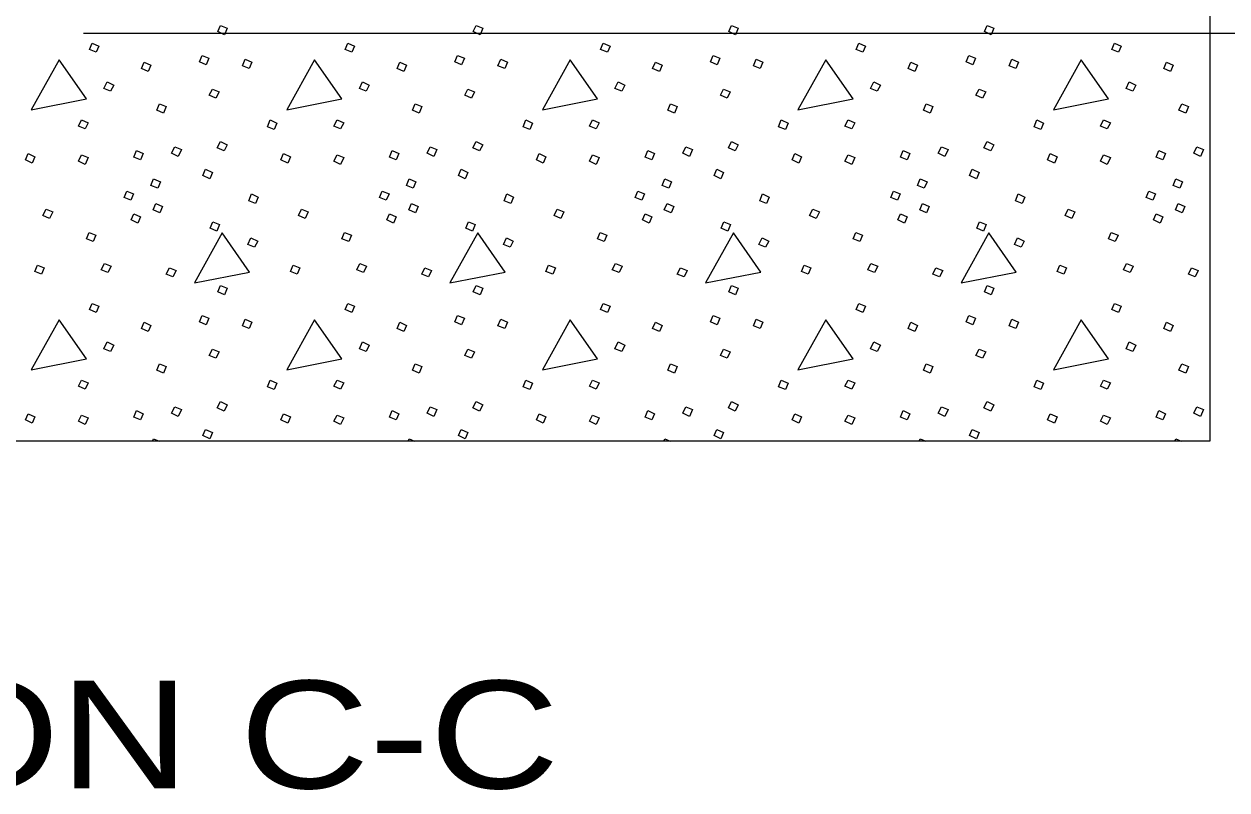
# Model space of a CAD drawing. Extents: x 1036.7 to 1070.7, y 883.9 to 905.9.
# Drawn here: x 1054.169 to 1056.851, y 893.033 to 894.74 of the extents above; entities that cross this region are included whole.
import ezdxf

# ---------------------------------------------------------------- set-up
doc = ezdxf.new("R2010")
doc.units = 0
doc.header["$LTSCALE"] = 0.062
doc.layers.add('1', color=7, linetype='Continuous', lineweight=13)

msp = doc.modelspace()

# ---------------------------------------------------------------- linework, layer by layer
at = {"layer": '1'}
for p, q in [((1058.88267, 894.71867), (1054.302, 894.71867)), ((1054.45608, 893.80992), (1054.45833, 893.8155)), ((1054.45833, 893.8155), (1054.47033, 893.80992)), ((1055.02583, 893.80992), (1055.02808, 893.8155)), ((1055.02808, 893.8155), (1055.04008, 893.80992)), ((1055.59558, 893.80992), (1055.59783, 893.8155)), ((1055.59783, 893.8155), (1055.60975, 893.80992)), ((1056.16525, 893.80992), (1056.1675, 893.8155)), ((1056.1675, 893.8155), (1056.1795, 893.80992)), ((1056.735, 893.80992), (1056.73725, 893.8155)), ((1056.73725, 893.8155), (1056.74925, 893.80992))]:
    msp.add_line(p, q, dxfattribs=at)
at = {"layer": '1', "lineweight": 25}
for points in [[(1056.21542, 900.486), (1056.21542, 899.32858), (1056.81275, 899.32858), (1056.81275, 893.80992)], [(1056.81275, 893.80992), (1053.87008, 893.80992), (1051.37217, 893.80992)]]:
    msp.add_lwpolyline(points, dxfattribs=at)
at = {"layer": '1'}
for points in [[(1054.60725, 894.73692), (1054.62225, 894.73092), (1054.61625, 894.716), (1054.60125, 894.723)], [(1055.177, 894.73692), (1055.192, 894.73092), (1055.186, 894.716), (1055.171, 894.723)], [(1055.74675, 894.73692), (1055.76175, 894.73092), (1055.75575, 894.716), (1055.74075, 894.723)], [(1056.3165, 894.73692), (1056.33142, 894.73092), (1056.32542, 894.716), (1056.3105, 894.723)], [(1054.32142, 894.697), (1054.33642, 894.691), (1054.33042, 894.677), (1054.31542, 894.683)], [(1054.89117, 894.697), (1054.90608, 894.691), (1054.90017, 894.677), (1054.88517, 894.683)], [(1055.46083, 894.697), (1055.47583, 894.691), (1055.46983, 894.677), (1055.45483, 894.683)], [(1056.03058, 894.697), (1056.04558, 894.691), (1056.03958, 894.677), (1056.02458, 894.683)], [(1056.60033, 894.697), (1056.61533, 894.691), (1056.60933, 894.677), (1056.59433, 894.683)], [(1054.24742, 894.66), (1054.1855, 894.54908), (1054.30842, 894.57308)], [(1054.56625, 894.67), (1054.58125, 894.664), (1054.57525, 894.649), (1054.56025, 894.656)], [(1054.66225, 894.662), (1054.67725, 894.655), (1054.67125, 894.641), (1054.65625, 894.647)], [(1054.81717, 894.66), (1054.75517, 894.54908), (1054.87817, 894.57308)], [(1055.136, 894.67), (1055.151, 894.664), (1055.145, 894.649), (1055.13, 894.656)], [(1055.232, 894.662), (1055.247, 894.655), (1055.241, 894.641), (1055.226, 894.647)], [(1055.38692, 894.66), (1055.32492, 894.54908), (1055.44783, 894.57308)], [(1055.70575, 894.67), (1055.72075, 894.664), (1055.71475, 894.649), (1055.69975, 894.656)], [(1055.80167, 894.662), (1055.81667, 894.655), (1055.81067, 894.641), (1055.79567, 894.647)], [(1055.95667, 894.66), (1055.89467, 894.54908), (1056.01758, 894.57308)], [(1056.2755, 894.67), (1056.2905, 894.664), (1056.2845, 894.649), (1056.2695, 894.656)], [(1056.37142, 894.662), (1056.38642, 894.655), (1056.38042, 894.641), (1056.36542, 894.647)], [(1056.52633, 894.66), (1056.46442, 894.54908), (1056.58733, 894.57308)], [(1054.43733, 894.655), (1054.45233, 894.648), (1054.44633, 894.634), (1054.43133, 894.641)], [(1055.00708, 894.655), (1055.02208, 894.648), (1055.01608, 894.634), (1055.00108, 894.641)], [(1055.57683, 894.655), (1055.59183, 894.648), (1055.58583, 894.634), (1055.57083, 894.641)], [(1056.1465, 894.655), (1056.1615, 894.648), (1056.1555, 894.634), (1056.1405, 894.641)], [(1056.71625, 894.655), (1056.73125, 894.648), (1056.72525, 894.634), (1056.71025, 894.641)], [(1054.35442, 894.611), (1054.36933, 894.604), (1054.36242, 894.59), (1054.34742, 894.596)], [(1054.92408, 894.611), (1054.93908, 894.604), (1054.93208, 894.59), (1054.91708, 894.596)], [(1055.49383, 894.611), (1055.50883, 894.604), (1055.50183, 894.59), (1055.48683, 894.596)], [(1056.06358, 894.611), (1056.07858, 894.604), (1056.07158, 894.59), (1056.05658, 894.596)], [(1056.63333, 894.611), (1056.64833, 894.604), (1056.64133, 894.59), (1056.62633, 894.596)], [(1054.58925, 894.595), (1054.60425, 894.589), (1054.59725, 894.57508), (1054.58225, 894.58108)], [(1055.159, 894.595), (1055.174, 894.589), (1055.167, 894.57508), (1055.152, 894.58108)], [(1055.72875, 894.595), (1055.74375, 894.589), (1055.73675, 894.57508), (1055.72175, 894.58108)], [(1056.2985, 894.595), (1056.3135, 894.589), (1056.3065, 894.57508), (1056.2915, 894.58108)], [(1054.47133, 894.56208), (1054.48633, 894.55608), (1054.48033, 894.54108), (1054.46533, 894.54808)], [(1055.04108, 894.56208), (1055.05608, 894.55608), (1055.05008, 894.54108), (1055.03508, 894.54808)], [(1055.61083, 894.56208), (1055.62575, 894.55608), (1055.61975, 894.54108), (1055.60483, 894.54808)], [(1056.1805, 894.56208), (1056.1955, 894.55608), (1056.1895, 894.54108), (1056.1745, 894.54808)], [(1056.75025, 894.56208), (1056.76525, 894.55608), (1056.75925, 894.54108), (1056.74425, 894.54808)], [(1054.29742, 894.52608), (1054.31242, 894.52008), (1054.30542, 894.50608), (1054.29042, 894.51208)], [(1054.71825, 894.52608), (1054.73317, 894.51908), (1054.72717, 894.50508), (1054.71225, 894.51108)], [(1054.86717, 894.52608), (1054.88217, 894.52008), (1054.87517, 894.50608), (1054.86017, 894.51208)], [(1055.28792, 894.52608), (1055.30292, 894.51908), (1055.29692, 894.50508), (1055.28192, 894.51108)], [(1055.43683, 894.52608), (1055.45183, 894.52008), (1055.44483, 894.50608), (1055.42983, 894.51208)], [(1055.85767, 894.52608), (1055.87267, 894.51908), (1055.86667, 894.50508), (1055.85167, 894.51108)], [(1056.00658, 894.52608), (1056.02158, 894.52008), (1056.01458, 894.50608), (1055.99958, 894.51208)], [(1056.42742, 894.52608), (1056.44242, 894.51908), (1056.43642, 894.50508), (1056.42142, 894.51108)], [(1056.57633, 894.52608), (1056.59133, 894.52008), (1056.58433, 894.50608), (1056.56933, 894.51208)], [(1054.60725, 894.47808), (1054.62225, 894.47108), (1054.61525, 894.45708), (1054.60025, 894.46408)], [(1055.177, 894.47808), (1055.192, 894.47108), (1055.185, 894.45708), (1055.17, 894.46408)], [(1055.74675, 894.47808), (1055.76175, 894.47108), (1055.75475, 894.45708), (1055.73975, 894.46408)], [(1056.3165, 894.47808), (1056.33142, 894.47108), (1056.32442, 894.45708), (1056.3095, 894.46408)], [(1054.1785, 894.45108), (1054.1935, 894.44408), (1054.1875, 894.43017), (1054.1725, 894.43717)], [(1054.29742, 894.44808), (1054.31242, 894.44217), (1054.30542, 894.42717), (1054.29042, 894.43417)], [(1054.42033, 894.45808), (1054.43533, 894.45108), (1054.42933, 894.43717), (1054.41433, 894.44308)], [(1054.50533, 894.46608), (1054.52033, 894.46008), (1054.51333, 894.44508), (1054.49833, 894.45208)], [(1054.74817, 894.45108), (1054.76317, 894.44408), (1054.75717, 894.43017), (1054.74217, 894.43717)], [(1054.86717, 894.44808), (1054.88217, 894.44217), (1054.87517, 894.42717), (1054.86017, 894.43417)], [(1054.99008, 894.45808), (1055.00508, 894.45108), (1054.99908, 894.43717), (1054.98408, 894.44308)], [(1055.07508, 894.46608), (1055.09, 894.46008), (1055.083, 894.44508), (1055.06808, 894.45208)], [(1055.31792, 894.45108), (1055.33292, 894.44408), (1055.32692, 894.43017), (1055.31192, 894.43717)], [(1055.43683, 894.44808), (1055.45183, 894.44217), (1055.44483, 894.42717), (1055.42983, 894.43417)], [(1055.55983, 894.45808), (1055.57483, 894.45108), (1055.56883, 894.43717), (1055.55383, 894.44308)], [(1055.64475, 894.46608), (1055.65975, 894.46008), (1055.65275, 894.44508), (1055.63775, 894.45208)], [(1055.88767, 894.45108), (1055.90267, 894.44408), (1055.89667, 894.43017), (1055.88167, 894.43717)], [(1056.00658, 894.44808), (1056.02158, 894.44217), (1056.01458, 894.42717), (1055.99958, 894.43417)], [(1056.12958, 894.45808), (1056.1445, 894.45108), (1056.13858, 894.43717), (1056.12358, 894.44308)], [(1056.2145, 894.46608), (1056.2295, 894.46008), (1056.2225, 894.44508), (1056.2075, 894.45208)], [(1056.45742, 894.45108), (1056.47242, 894.44408), (1056.46642, 894.43017), (1056.45142, 894.43717)], [(1056.57633, 894.44808), (1056.59133, 894.44217), (1056.58433, 894.42717), (1056.56933, 894.43417)], [(1056.69925, 894.45808), (1056.71425, 894.45108), (1056.70825, 894.43717), (1056.69325, 894.44308)], [(1056.78425, 894.46608), (1056.79925, 894.46008), (1056.79225, 894.44508), (1056.77725, 894.45208)], [(1054.45833, 894.39517), (1054.47333, 894.38817), (1054.46733, 894.37417), (1054.45233, 894.38017)], [(1054.57425, 894.41617), (1054.58925, 894.40917), (1054.58325, 894.39517), (1054.56825, 894.40217)], [(1055.02808, 894.39517), (1055.04308, 894.38817), (1055.03708, 894.37417), (1055.02208, 894.38017)], [(1055.144, 894.41617), (1055.159, 894.40917), (1055.153, 894.39517), (1055.138, 894.40217)], [(1055.59783, 894.39517), (1055.61275, 894.38817), (1055.60683, 894.37417), (1055.59183, 894.38017)], [(1055.71375, 894.41617), (1055.72875, 894.40917), (1055.72275, 894.39517), (1055.70775, 894.40217)], [(1056.1675, 894.39517), (1056.1825, 894.38817), (1056.1765, 894.37417), (1056.1615, 894.38017)], [(1056.2835, 894.41617), (1056.2985, 894.40917), (1056.2925, 894.39517), (1056.2775, 894.40217)], [(1056.73725, 894.39517), (1056.75225, 894.38817), (1056.74625, 894.37417), (1056.73125, 894.38017)], [(1054.39833, 894.36717), (1054.41333, 894.36117), (1054.40733, 894.34717), (1054.39233, 894.35317)], [(1054.96808, 894.36717), (1054.98308, 894.36117), (1054.97708, 894.34717), (1054.96208, 894.35317)], [(1055.53783, 894.36717), (1055.55283, 894.36117), (1055.54683, 894.34717), (1055.53183, 894.35317)], [(1056.10758, 894.36717), (1056.12258, 894.36117), (1056.11658, 894.34717), (1056.10158, 894.35317)], [(1056.67725, 894.36717), (1056.69225, 894.36117), (1056.68625, 894.34717), (1056.67125, 894.35317)], [(1054.46333, 894.34017), (1054.47833, 894.33317), (1054.47233, 894.31917), (1054.45733, 894.32617)], [(1054.67625, 894.36117), (1054.69125, 894.35417), (1054.68525, 894.34017), (1054.67025, 894.34617)], [(1055.03308, 894.34017), (1055.04808, 894.33317), (1055.04208, 894.31917), (1055.02708, 894.32617)], [(1055.246, 894.36117), (1055.26092, 894.35417), (1055.255, 894.34017), (1055.24, 894.34617)], [(1055.60283, 894.34017), (1055.61775, 894.33317), (1055.61175, 894.31917), (1055.59683, 894.32617)], [(1055.81567, 894.36117), (1055.83067, 894.35417), (1055.82467, 894.34017), (1055.80967, 894.34617)], [(1056.1725, 894.34017), (1056.1875, 894.33317), (1056.1815, 894.31917), (1056.1665, 894.32617)], [(1056.38542, 894.36117), (1056.40042, 894.35417), (1056.39442, 894.34017), (1056.37942, 894.34617)], [(1056.74225, 894.34017), (1056.75725, 894.33317), (1056.75125, 894.31917), (1056.73625, 894.32617)], [(1054.21842, 894.32717), (1054.23342, 894.32117), (1054.22642, 894.30617), (1054.21142, 894.31317)], [(1054.41433, 894.31717), (1054.42933, 894.31017), (1054.42333, 894.29625), (1054.40833, 894.30317)], [(1054.78817, 894.32717), (1054.80317, 894.32117), (1054.79617, 894.30617), (1054.78117, 894.31317)], [(1054.98408, 894.31717), (1054.99908, 894.31017), (1054.99308, 894.29625), (1054.97808, 894.30317)], [(1055.35792, 894.32717), (1055.37292, 894.32117), (1055.36592, 894.30617), (1055.35092, 894.31317)], [(1055.55383, 894.31717), (1055.56883, 894.31017), (1055.56283, 894.29625), (1055.54783, 894.30317)], [(1055.92767, 894.32717), (1055.94267, 894.32117), (1055.93567, 894.30617), (1055.92067, 894.31317)], [(1056.12358, 894.31717), (1056.13858, 894.31017), (1056.13258, 894.29625), (1056.11758, 894.30317)], [(1056.49733, 894.32717), (1056.51233, 894.32117), (1056.50533, 894.30617), (1056.49042, 894.31317)], [(1056.69325, 894.31717), (1056.70825, 894.31017), (1056.70225, 894.29625), (1056.68725, 894.30317)], [(1054.59025, 894.29917), (1054.60525, 894.29325), (1054.59925, 894.27825), (1054.58425, 894.28525)], [(1055.16, 894.29917), (1055.175, 894.29325), (1055.169, 894.27825), (1055.154, 894.28525)], [(1055.72975, 894.29917), (1055.74475, 894.29325), (1055.73875, 894.27825), (1055.72375, 894.28525)], [(1056.2995, 894.29917), (1056.31442, 894.29325), (1056.3085, 894.27825), (1056.2935, 894.28525)], [(1054.31442, 894.27525), (1054.32942, 894.26925), (1054.32342, 894.25525), (1054.30842, 894.26125)], [(1054.61125, 894.27425), (1054.54933, 894.16325), (1054.67225, 894.18725)], [(1054.67525, 894.26325), (1054.69025, 894.25625), (1054.68325, 894.24225), (1054.66825, 894.24825)], [(1054.88417, 894.27525), (1054.89917, 894.26925), (1054.89317, 894.25525), (1054.87817, 894.26125)], [(1055.181, 894.27425), (1055.119, 894.16325), (1055.242, 894.18725)], [(1055.245, 894.26325), (1055.25992, 894.25625), (1055.25292, 894.24225), (1055.238, 894.24825)], [(1055.45383, 894.27525), (1055.46883, 894.26925), (1055.46283, 894.25525), (1055.44783, 894.26125)], [(1055.75075, 894.27425), (1055.68875, 894.16325), (1055.81167, 894.18725)], [(1055.81467, 894.26325), (1055.82967, 894.25625), (1055.82267, 894.24225), (1055.80767, 894.24825)], [(1056.02358, 894.27525), (1056.03858, 894.26925), (1056.03258, 894.25525), (1056.01758, 894.26125)], [(1056.32042, 894.27425), (1056.2585, 894.16325), (1056.38142, 894.18725)], [(1056.38442, 894.26325), (1056.39942, 894.25625), (1056.39242, 894.24225), (1056.37742, 894.24825)], [(1056.59333, 894.27525), (1056.60833, 894.26925), (1056.60233, 894.25525), (1056.58733, 894.26125)], [(1054.34842, 894.20625), (1054.36342, 894.20025), (1054.35642, 894.18625), (1054.34142, 894.19225)], [(1054.91808, 894.20625), (1054.93308, 894.20025), (1054.92608, 894.18625), (1054.91108, 894.19225)], [(1055.48783, 894.20625), (1055.50283, 894.20025), (1055.49583, 894.18625), (1055.48083, 894.19225)], [(1056.05758, 894.20625), (1056.07258, 894.20025), (1056.06558, 894.18625), (1056.05058, 894.19225)], [(1056.62733, 894.20625), (1056.64233, 894.20025), (1056.63533, 894.18625), (1056.62033, 894.19225)], [(1054.19942, 894.20225), (1054.21442, 894.19625), (1054.20842, 894.18225), (1054.1935, 894.18825)], [(1054.49333, 894.19625), (1054.50833, 894.19025), (1054.50133, 894.17625), (1054.48633, 894.18225)], [(1054.76917, 894.20225), (1054.78417, 894.19625), (1054.77817, 894.18225), (1054.76317, 894.18825)], [(1055.06308, 894.19625), (1055.07808, 894.19025), (1055.07108, 894.17625), (1055.05608, 894.18225)], [(1055.33892, 894.20225), (1055.35392, 894.19625), (1055.34792, 894.18225), (1055.33292, 894.18825)], [(1055.63275, 894.19625), (1055.64775, 894.19025), (1055.64075, 894.17625), (1055.62575, 894.18225)], [(1055.90867, 894.20225), (1055.92367, 894.19625), (1055.91767, 894.18225), (1055.90267, 894.18825)], [(1056.2025, 894.19625), (1056.2175, 894.19025), (1056.2105, 894.17625), (1056.1955, 894.18225)], [(1056.47842, 894.20225), (1056.49333, 894.19625), (1056.48742, 894.18225), (1056.47242, 894.18825)], [(1056.77225, 894.19625), (1056.78725, 894.19025), (1056.78025, 894.17625), (1056.76525, 894.18225)], [(1054.60725, 894.15725), (1054.62225, 894.15125), (1054.61625, 894.13633), (1054.60125, 894.14333)], [(1055.177, 894.15725), (1055.192, 894.15125), (1055.186, 894.13633), (1055.171, 894.14333)], [(1055.74675, 894.15725), (1055.76175, 894.15125), (1055.75575, 894.13633), (1055.74075, 894.14333)], [(1056.3165, 894.15725), (1056.33142, 894.15125), (1056.32542, 894.13633), (1056.3105, 894.14333)], [(1054.32142, 894.11733), (1054.33642, 894.11133), (1054.33042, 894.09733), (1054.31542, 894.10333)], [(1054.89117, 894.11733), (1054.90608, 894.11133), (1054.90017, 894.09733), (1054.88517, 894.10333)], [(1055.46083, 894.11733), (1055.47583, 894.11133), (1055.46983, 894.09733), (1055.45483, 894.10333)], [(1056.03058, 894.11733), (1056.04558, 894.11133), (1056.03958, 894.09733), (1056.02458, 894.10333)], [(1056.60033, 894.11733), (1056.61533, 894.11133), (1056.60933, 894.09733), (1056.59433, 894.10333)], [(1054.24742, 894.08033), (1054.1855, 893.96942), (1054.30842, 893.99342)], [(1054.43733, 894.07533), (1054.45233, 894.06833), (1054.44633, 894.05433), (1054.43133, 894.06133)], [(1054.56625, 894.09033), (1054.58125, 894.08433), (1054.57525, 894.06933), (1054.56025, 894.07633)], [(1054.66225, 894.08233), (1054.67725, 894.07533), (1054.67125, 894.06133), (1054.65625, 894.06733)], [(1054.81717, 894.08033), (1054.75517, 893.96942), (1054.87817, 893.99342)], [(1055.00708, 894.07533), (1055.02208, 894.06833), (1055.01608, 894.05433), (1055.00108, 894.06133)], [(1055.136, 894.09033), (1055.151, 894.08433), (1055.145, 894.06933), (1055.13, 894.07633)], [(1055.232, 894.08233), (1055.247, 894.07533), (1055.241, 894.06133), (1055.226, 894.06733)], [(1055.38692, 894.08033), (1055.32492, 893.96942), (1055.44783, 893.99342)], [(1055.57683, 894.07533), (1055.59183, 894.06833), (1055.58583, 894.05433), (1055.57083, 894.06133)], [(1055.70575, 894.09033), (1055.72075, 894.08433), (1055.71475, 894.06933), (1055.69975, 894.07633)], [(1055.80167, 894.08233), (1055.81667, 894.07533), (1055.81067, 894.06133), (1055.79567, 894.06733)], [(1055.95667, 894.08033), (1055.89467, 893.96942), (1056.01758, 893.99342)], [(1056.1465, 894.07533), (1056.1615, 894.06833), (1056.1555, 894.05433), (1056.1405, 894.06133)], [(1056.2755, 894.09033), (1056.2905, 894.08433), (1056.2845, 894.06933), (1056.2695, 894.07633)], [(1056.37142, 894.08233), (1056.38642, 894.07533), (1056.38042, 894.06133), (1056.36542, 894.06733)], [(1056.52633, 894.08033), (1056.46442, 893.96942), (1056.58733, 893.99342)], [(1056.71625, 894.07533), (1056.73125, 894.06833), (1056.72525, 894.05433), (1056.71025, 894.06133)], [(1054.35442, 894.03133), (1054.36933, 894.02433), (1054.36242, 894.01033), (1054.34742, 894.01633)], [(1054.58925, 894.01533), (1054.60425, 894.00942), (1054.59725, 893.99542), (1054.58225, 894.00142)], [(1054.92408, 894.03133), (1054.93908, 894.02433), (1054.93208, 894.01033), (1054.91708, 894.01633)], [(1055.159, 894.01533), (1055.174, 894.00942), (1055.167, 893.99542), (1055.152, 894.00142)], [(1055.49383, 894.03133), (1055.50883, 894.02433), (1055.50183, 894.01033), (1055.48683, 894.01633)], [(1055.72875, 894.01533), (1055.74375, 894.00942), (1055.73675, 893.99542), (1055.72175, 894.00142)], [(1056.06358, 894.03133), (1056.07858, 894.02433), (1056.07158, 894.01033), (1056.05658, 894.01633)], [(1056.2985, 894.01533), (1056.3135, 894.00942), (1056.3065, 893.99542), (1056.2915, 894.00142)], [(1056.63333, 894.03133), (1056.64833, 894.02433), (1056.64133, 894.01033), (1056.62633, 894.01633)], [(1054.47133, 893.98242), (1054.48633, 893.97642), (1054.48033, 893.96142), (1054.46533, 893.96842)], [(1055.04108, 893.98242), (1055.05608, 893.97642), (1055.05008, 893.96142), (1055.03508, 893.96842)], [(1055.61083, 893.98242), (1055.62575, 893.97642), (1055.61975, 893.96142), (1055.60483, 893.96842)], [(1056.1805, 893.98242), (1056.1955, 893.97642), (1056.1895, 893.96142), (1056.1745, 893.96842)], [(1056.75025, 893.98242), (1056.76525, 893.97642), (1056.75925, 893.96142), (1056.74425, 893.96842)], [(1054.29742, 893.94642), (1054.31242, 893.94042), (1054.30542, 893.92642), (1054.29042, 893.93242)], [(1054.71825, 893.94642), (1054.73317, 893.93942), (1054.72717, 893.92542), (1054.71225, 893.93142)], [(1054.86717, 893.94642), (1054.88217, 893.94042), (1054.87517, 893.92642), (1054.86017, 893.93242)], [(1055.28792, 893.94642), (1055.30292, 893.93942), (1055.29692, 893.92542), (1055.28192, 893.93142)], [(1055.43683, 893.94642), (1055.45183, 893.94042), (1055.44483, 893.92642), (1055.42983, 893.93242)], [(1055.85767, 893.94642), (1055.87267, 893.93942), (1055.86667, 893.92542), (1055.85167, 893.93142)], [(1056.00658, 893.94642), (1056.02158, 893.94042), (1056.01458, 893.92642), (1055.99958, 893.93242)], [(1056.42742, 893.94642), (1056.44242, 893.93942), (1056.43642, 893.92542), (1056.42142, 893.93142)], [(1056.57633, 893.94642), (1056.59133, 893.94042), (1056.58433, 893.92642), (1056.56933, 893.93242)], [(1054.50533, 893.88642), (1054.52033, 893.88042), (1054.51333, 893.86542), (1054.49833, 893.87242)], [(1054.60725, 893.89842), (1054.62225, 893.89142), (1054.61525, 893.87742), (1054.60025, 893.88442)], [(1055.07508, 893.88642), (1055.09, 893.88042), (1055.083, 893.86542), (1055.06808, 893.87242)], [(1055.177, 893.89842), (1055.192, 893.89142), (1055.185, 893.87742), (1055.17, 893.88442)], [(1055.64475, 893.88642), (1055.65975, 893.88042), (1055.65275, 893.86542), (1055.63775, 893.87242)], [(1055.74675, 893.89842), (1055.76175, 893.89142), (1055.75475, 893.87742), (1055.73975, 893.88442)], [(1056.2145, 893.88642), (1056.2295, 893.88042), (1056.2225, 893.86542), (1056.2075, 893.87242)], [(1056.3165, 893.89842), (1056.33142, 893.89142), (1056.32442, 893.87742), (1056.3095, 893.88442)], [(1056.78425, 893.88642), (1056.79925, 893.88042), (1056.79225, 893.86542), (1056.77725, 893.87242)], [(1054.1785, 893.87142), (1054.1935, 893.86442), (1054.1875, 893.8505), (1054.1725, 893.8575)], [(1054.29742, 893.86842), (1054.31242, 893.86242), (1054.30542, 893.8475), (1054.29042, 893.8545)], [(1054.42033, 893.87842), (1054.43533, 893.87142), (1054.42933, 893.8575), (1054.41433, 893.86342)], [(1054.74817, 893.87142), (1054.76317, 893.86442), (1054.75717, 893.8505), (1054.74217, 893.8575)], [(1054.86717, 893.86842), (1054.88217, 893.86242), (1054.87517, 893.8475), (1054.86017, 893.8545)], [(1054.99008, 893.87842), (1055.00508, 893.87142), (1054.99908, 893.8575), (1054.98408, 893.86342)], [(1055.31792, 893.87142), (1055.33292, 893.86442), (1055.32692, 893.8505), (1055.31192, 893.8575)], [(1055.43683, 893.86842), (1055.45183, 893.86242), (1055.44483, 893.8475), (1055.42983, 893.8545)], [(1055.55983, 893.87842), (1055.57483, 893.87142), (1055.56883, 893.8575), (1055.55383, 893.86342)], [(1055.88767, 893.87142), (1055.90267, 893.86442), (1055.89667, 893.8505), (1055.88167, 893.8575)], [(1056.00658, 893.86842), (1056.02158, 893.86242), (1056.01458, 893.8475), (1055.99958, 893.8545)], [(1056.12958, 893.87842), (1056.1445, 893.87142), (1056.13858, 893.8575), (1056.12358, 893.86342)], [(1056.45742, 893.87142), (1056.47242, 893.86442), (1056.46642, 893.8505), (1056.45142, 893.8575)], [(1056.57633, 893.86842), (1056.59133, 893.86242), (1056.58433, 893.8475), (1056.56933, 893.8545)], [(1056.69925, 893.87842), (1056.71425, 893.87142), (1056.70825, 893.8575), (1056.69325, 893.86342)], [(1054.57425, 893.8365), (1054.58925, 893.8295), (1054.58325, 893.8155), (1054.56825, 893.8225)], [(1055.144, 893.8365), (1055.159, 893.8295), (1055.153, 893.8155), (1055.138, 893.8225)], [(1055.71375, 893.8365), (1055.72875, 893.8295), (1055.72275, 893.8155), (1055.70775, 893.8225)], [(1056.2835, 893.8365), (1056.2985, 893.8295), (1056.2925, 893.8155), (1056.2775, 893.8225)]]:
    msp.add_lwpolyline(points, close=True, dxfattribs=at)

# ---------------------------------------------------------------- texts
at = {"layer": '1', "width": 1.25}
msp.add_text('SECTION C-C', height=0.24, dxfattribs=at).set_placement((1052.75517, 893.03617))

doc.saveas('drawing.dxf')
